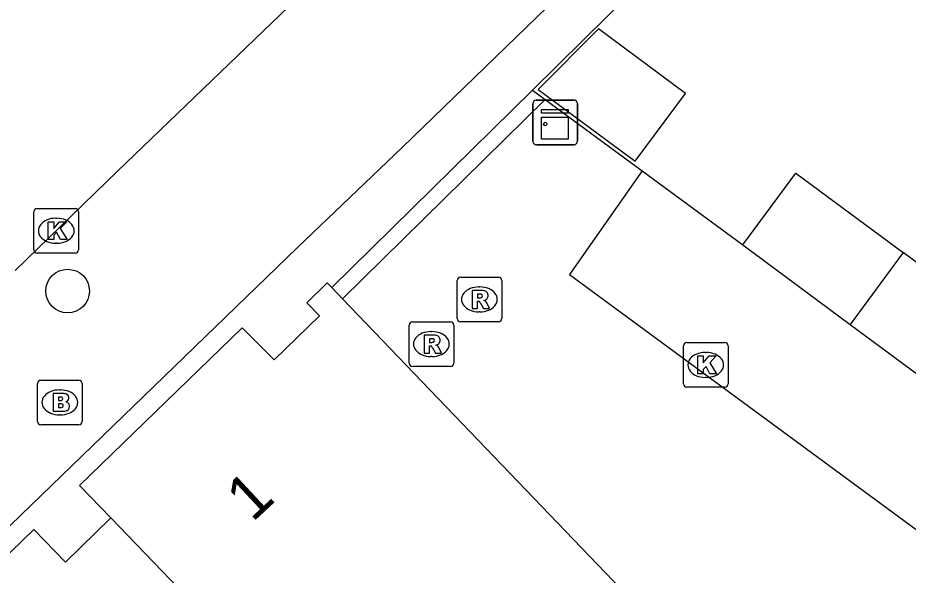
# Model space of a CAD drawing. Extents: x 157466 to 158888, y 383063 to 384677.
# Drawn here: x 158446.82 to 158466.78, y 384067.96 to 384080.45 of the extents above; entities that cross this region are included whole.
import ezdxf

# ---------------------------------------------------------------- set-up
doc = ezdxf.new("R2010")
doc.units = 0
for name, color, linetype in [('IMGEO_Boom', 7, 'Continuous'), ('IMGEO_Brandkraan', 7, 'Continuous'), ('IMGEO_Hek', 7, 'Continuous'), ('IMGEO_Kast', 7, 'Continuous'), ('IMGEO_Kolk', 7, 'Continuous'), ('IMGEO_Muur', 7, 'Continuous'), ('IMGEO_Pand', 7, 'Continuous'), ('IMGEO_Pand_nummerreeks', 7, 'Continuous'), ('IMGEO_Parkeervlak_open', 7, 'Continuous'), ('IMGEO_Rijbaan_lokaal_open', 7, 'Continuous'), ('IMGEO_Rioolput', 7, 'Continuous'), ('IMGEO_Voetpad_open', 7, 'Continuous')]:
    doc.layers.add(name, color=color, linetype=linetype)

msp = doc.modelspace()

# ---------------------------------------------------------------- linework, layer by layer
at = {"layer": 'IMGEO_Boom'}
msp.add_circle((158447.939, 384074.328), 0.489, dxfattribs=at)
at = {"layer": 'IMGEO_Brandkraan'}
for p, q in [((158447.265, 384071.407), (158447.265, 384072.259)), ((158447.34, 384072.333), (158448.192, 384072.333)), ((158448.266, 384072.259), (158448.266, 384071.407)), ((158447.753, 384072.113), (158447.778, 384072.113)), ((158447.776, 384071.553), (158447.751, 384071.553)), ((158448.192, 384071.333), (158447.34, 384071.333))]:
    msp.add_line(p, q, dxfattribs=at)
for points in [[(158447.265, 384071.407), (158447.265, 384072.259)], [(158447.34, 384072.333), (158448.192, 384072.333)], [(158448.266, 384072.259), (158448.266, 384071.407)], [(158447.613, 384072.033), (158447.613, 384071.633), (158447.826, 384071.633)], [(158447.844, 384072.033), (158447.613, 384072.033)], [(158447.792, 384071.952), (158447.738, 384071.952), (158447.738, 384071.876)], [(158447.738, 384071.876), (158447.791, 384071.876)], [(158447.8, 384071.8), (158447.738, 384071.8), (158447.738, 384071.719)], [(158447.738, 384071.719), (158447.8, 384071.719)], [(158448.192, 384071.333), (158447.34, 384071.333)]]:
    msp.add_lwpolyline(points, dxfattribs=at)
for centre, radius, start, end in [((158447.342, 384072.257), 0.0765, 91.552, 178.448), ((158447.342, 384072.257), 0.0765, 91.552, 178.448), ((158448.19, 384072.257), 0.0765, 1.552, 88.448), ((158448.19, 384072.257), 0.0765, 1.552, 88.448), ((158447.848, 384071.888), 0.145, 59.4692, 91.5367), ((158447.793, 384071.914), 0.0379, 267.8285, 90.9355), ((158447.873, 384071.935), 0.0922, 285.5137, 58.1501), ((158447.878, 384071.743), 0.105, 301.3115, 78.989), ((158447.801, 384071.759), 0.0404, 269.8759, 90.5077), ((158447.832, 384071.884), 0.251, 268.6676, 293.5347), ((158447.342, 384071.409), 0.0765, 181.552, 268.448), ((158447.342, 384071.409), 0.0765, 181.552, 268.448), ((158448.19, 384071.409), 0.0765, 271.552, 358.448), ((158448.19, 384071.409), 0.0765, 271.552, 358.448)]:
    msp.add_arc(centre, radius, start, end, dxfattribs=at)
for centre, major_axis, ratio, start_param, end_param in [((158447.752, 384071.833), (-0.387, 0.002), 0.722429, 4.712389, 7.853982), ((158447.777, 384071.833), (-0.39, 0.002), 0.717154, 1.570796, 4.712389)]:
    msp.add_ellipse(centre, major_axis=major_axis, ratio=ratio, start_param=start_param, end_param=end_param, dxfattribs=at)
at = {"layer": 'IMGEO_Hek'}
msp.add_lwpolyline([(158458.642, 384078.621), (158454.103, 384074.155)], dxfattribs=at)
at = {"layer": 'IMGEO_Kast'}
for p, q in [((158458.443, 384078.609), (158459.284, 384078.609)), ((158459.284, 384078.609), (158458.443, 384078.609)), ((158458.368, 384077.684), (158458.368, 384078.525)), ((158458.368, 384078.525), (158458.368, 384077.684)), ((158459.368, 384078.534), (158459.368, 384077.693)), ((158459.368, 384077.693), (158459.368, 384078.534)), ((158459.293, 384077.609), (158458.452, 384077.609)), ((158458.452, 384077.609), (158459.293, 384077.609))]:
    msp.add_line(p, q, dxfattribs=at)
for points in [[(158458.563, 384078.399), (158459.163, 384078.399), (158459.163, 384078.314), (158458.563, 384078.314), (158458.563, 384078.399)], [(158458.563, 384078.224), (158459.163, 384078.224), (158459.163, 384077.735), (158458.563, 384077.735), (158458.563, 384078.224)]]:
    msp.add_lwpolyline(points, dxfattribs=at)
msp.add_circle((158458.647, 384078.073), 0.0377, dxfattribs=at)
for centre, start, end in [((158458.446, 384078.531), 92.4484, 184.2845), ((158458.446, 384078.531), 92.4484, 184.2845), ((158459.29, 384078.531), 2.4484, 94.2845), ((158459.29, 384078.531), 2.4484, 94.2845), ((158458.446, 384077.687), 182.4484, 274.2845), ((158458.446, 384077.687), 182.4484, 274.2845), ((158459.29, 384077.687), 272.4484, 4.2845), ((158459.29, 384077.687), 272.4484, 4.2845)]:
    msp.add_arc(centre, 0.0779, start, end, dxfattribs=at)
at = {"layer": 'IMGEO_Kolk'}
for p, q in [((158447.184, 384075.255), (158447.184, 384076.107)), ((158447.259, 384076.181), (158448.111, 384076.181)), ((158448.185, 384076.107), (158448.185, 384075.255)), ((158447.672, 384075.961), (158447.697, 384075.961)), ((158447.695, 384075.401), (158447.67, 384075.401)), ((158448.111, 384075.181), (158447.259, 384075.181)), ((158461.743, 384072.247), (158461.743, 384073.099)), ((158461.818, 384073.173), (158462.67, 384073.173)), ((158462.744, 384073.099), (158462.744, 384072.247)), ((158462.231, 384072.953), (158462.256, 384072.953)), ((158462.254, 384072.393), (158462.229, 384072.393)), ((158462.67, 384072.173), (158461.818, 384072.173))]:
    msp.add_line(p, q, dxfattribs=at)
for points in [[(158447.184, 384075.255), (158447.184, 384076.107)], [(158447.259, 384076.181), (158448.111, 384076.181)], [(158448.185, 384076.107), (158448.185, 384075.255)], [(158447.505, 384075.881), (158447.628, 384075.881), (158447.628, 384075.73), (158447.758, 384075.881), (158447.922, 384075.881), (158447.776, 384075.73), (158447.929, 384075.481), (158447.777, 384075.481), (158447.692, 384075.645), (158447.628, 384075.578), (158447.628, 384075.481), (158447.505, 384075.481), (158447.505, 384075.881)], [(158448.111, 384075.181), (158447.259, 384075.181)], [(158461.743, 384072.247), (158461.743, 384073.099)], [(158461.818, 384073.173), (158462.67, 384073.173)], [(158462.744, 384073.099), (158462.744, 384072.247)], [(158462.064, 384072.873), (158462.187, 384072.873), (158462.187, 384072.722), (158462.317, 384072.873), (158462.481, 384072.873), (158462.335, 384072.722), (158462.488, 384072.473), (158462.336, 384072.473), (158462.251, 384072.637), (158462.187, 384072.57), (158462.187, 384072.473), (158462.064, 384072.473), (158462.064, 384072.873)], [(158462.67, 384072.173), (158461.818, 384072.173)]]:
    msp.add_lwpolyline(points, dxfattribs=at)
for centre, start, end in [((158447.261, 384076.105), 91.552, 178.448), ((158447.261, 384076.105), 91.552, 178.448), ((158448.109, 384076.105), 1.552, 88.448), ((158448.109, 384076.105), 1.552, 88.448), ((158447.261, 384075.257), 181.552, 268.448), ((158447.261, 384075.257), 181.552, 268.448), ((158448.109, 384075.257), 271.552, 358.448), ((158448.109, 384075.257), 271.552, 358.448), ((158461.82, 384073.097), 91.552, 178.448), ((158461.82, 384073.097), 91.552, 178.448), ((158462.668, 384073.097), 1.552, 88.448), ((158462.668, 384073.097), 1.552, 88.448), ((158461.82, 384072.249), 181.552, 268.448), ((158461.82, 384072.249), 181.552, 268.448), ((158462.668, 384072.249), 271.552, 358.448), ((158462.668, 384072.249), 271.552, 358.448)]:
    msp.add_arc(centre, 0.0765, start, end, dxfattribs=at)
for centre, major_axis, ratio, start_param, end_param in [((158447.671, 384075.681), (-0.387, 0.002), 0.722429, 4.712389, 7.853982), ((158447.696, 384075.681), (-0.39, 0.002), 0.717154, 1.570796, 4.712389), ((158462.23, 384072.673), (-0.387, 0.002), 0.722429, 4.712389, 7.853982), ((158462.255, 384072.673), (-0.39, 0.002), 0.717154, 1.570796, 4.712389)]:
    msp.add_ellipse(centre, major_axis=major_axis, ratio=ratio, start_param=start_param, end_param=end_param, dxfattribs=at)
at = {"layer": 'IMGEO_Muur'}
for points in [[(158465.193, 384085.578), (158458.357, 384078.831)], [(158458.357, 384078.831), (158458.642, 384078.621)], [(158458.642, 384078.621), (158460.819, 384077.025)]]:
    msp.add_lwpolyline(points, dxfattribs=at)
at = {"layer": 'IMGEO_Pand'}
for points in [[(158458.489, 384078.848), (158460.664, 384077.237), (158461.791, 384078.759), (158459.837, 384080.205), (158458.489, 384078.848)], [(158463.074, 384075.361), (158464.264, 384076.968), (158466.666, 384075.191)], [(158463.074, 384075.361), (158465.48, 384073.58)], [(158466.666, 384075.191), (158465.48, 384073.58)], [(158467.885, 384071.8), (158469.075, 384073.408), (158466.666, 384075.191)], [(158453.86, 384074.407), (158453.757, 384074.515), (158453.298, 384074.068), (158453.584, 384073.775), (158452.566, 384072.784), (158451.855, 384073.504), (158448.206, 384069.968), (158448.909, 384069.243)], [(158454.103, 384074.155), (158453.86, 384074.407)], [(158461.248, 384066.709), (158454.103, 384074.155)], [(158465.48, 384073.58), (158467.885, 384071.8)], [(158448.909, 384069.243), (158447.89, 384068.255), (158447.182, 384068.984), (158443.533, 384065.452), (158444.235, 384064.726)], [(158456.128, 384061.74), (158451.965, 384066.067), (158448.909, 384069.243)]]:
    msp.add_lwpolyline(points, dxfattribs=at)
at = {"layer": 'IMGEO_Parkeervlak_open'}
msp.add_lwpolyline([(158460.819, 384077.025), (158463.074, 384075.361)], dxfattribs=at)
at = {"layer": 'IMGEO_Rijbaan_lokaal_open'}
for points in [[(158446.761, 384074.788), (158449.059, 384077.018), (158453.47, 384081.264)], [(158454.103, 384074.155), (158458.642, 384078.621)], [(158458.642, 384078.621), (158460.819, 384077.025)], [(158460.819, 384077.025), (158459.19, 384074.698), (158479.112, 384060.048), (158419.976, 384002.915), (158404.375, 384019.015), (158406.965, 384021.547)]]:
    msp.add_lwpolyline(points, dxfattribs=at)
at = {"layer": 'IMGEO_Rioolput'}
for p, q in [((158456.744, 384074.641), (158457.596, 384074.641)), ((158456.669, 384073.715), (158456.669, 384074.567)), ((158457.157, 384074.421), (158457.182, 384074.421)), ((158457.67, 384074.567), (158457.67, 384073.715)), ((158457.18, 384073.861), (158457.155, 384073.861)), ((158455.668, 384073.64), (158456.52, 384073.64)), ((158457.596, 384073.641), (158456.744, 384073.641)), ((158455.593, 384072.714), (158455.593, 384073.566)), ((158456.081, 384073.42), (158456.106, 384073.42)), ((158456.594, 384073.566), (158456.594, 384072.714)), ((158456.104, 384072.86), (158456.079, 384072.86)), ((158456.52, 384072.64), (158455.668, 384072.64))]:
    msp.add_line(p, q, dxfattribs=at)
for points in [[(158456.744, 384074.641), (158457.596, 384074.641)], [(158456.669, 384073.715), (158456.669, 384074.567)], [(158457.67, 384074.567), (158457.67, 384073.715)], [(158457.258, 384074.339), (158457.006, 384074.341), (158457.006, 384073.941)], [(158457.184, 384074.26), (158457.13, 384074.26), (158457.13, 384074.179)], [(158457.006, 384073.941), (158457.13, 384073.941), (158457.13, 384074.103), (158457.141, 384074.103)], [(158457.13, 384074.179), (158457.182, 384074.179)], [(158457.188, 384074.074), (158457.259, 384073.941), (158457.399, 384073.941), (158457.334, 384074.067)], [(158455.668, 384073.64), (158456.52, 384073.64)], [(158457.596, 384073.641), (158456.744, 384073.641)], [(158455.593, 384072.714), (158455.593, 384073.566)], [(158456.594, 384073.566), (158456.594, 384072.714)], [(158456.182, 384073.338), (158455.93, 384073.34), (158455.93, 384072.94)], [(158456.108, 384073.259), (158456.054, 384073.259), (158456.054, 384073.178)], [(158455.93, 384072.94), (158456.054, 384072.94), (158456.054, 384073.102), (158456.065, 384073.102)], [(158456.054, 384073.178), (158456.106, 384073.178)], [(158456.112, 384073.073), (158456.183, 384072.94), (158456.323, 384072.94), (158456.258, 384073.066)], [(158456.52, 384072.64), (158455.668, 384072.64)]]:
    msp.add_lwpolyline(points, dxfattribs=at)
for centre, radius, start, end in [((158456.746, 384074.565), 0.0765, 91.552, 178.448), ((158456.746, 384074.565), 0.0765, 91.552, 178.448), ((158457.594, 384074.565), 0.0765, 1.552, 88.448), ((158457.594, 384074.565), 0.0765, 1.552, 88.448), ((158457.19, 384074.164), 0.0964, 77.0061, 93.1865), ((158457.204, 384074.221), 0.0378, 276.6634, 79.6772), ((158457.257, 384074.229), 0.109, 350.3612, 89.416), ((158457.14, 384074.05), 0.0533, 26.0293, 88.6989), ((158457.166, 384074.368), 0.19, 274.7715, 282.9687), ((158457.255, 384074.229), 0.112, 277.5842, 350.9817), ((158457.239, 384074.014), 0.108, 29.5134, 73.7905), ((158455.67, 384073.564), 0.0765, 91.552, 178.448), ((158455.67, 384073.564), 0.0765, 91.552, 178.448), ((158456.518, 384073.564), 0.0765, 1.552, 88.448), ((158456.518, 384073.564), 0.0765, 1.552, 88.448), ((158456.746, 384073.717), 0.0765, 181.552, 268.448), ((158456.746, 384073.717), 0.0765, 181.552, 268.448), ((158457.594, 384073.717), 0.0765, 271.552, 358.448), ((158457.594, 384073.717), 0.0765, 271.552, 358.448), ((158456.114, 384073.163), 0.0964, 77.0061, 93.1865), ((158456.128, 384073.22), 0.0378, 276.6634, 79.6772), ((158456.181, 384073.228), 0.109, 350.3612, 89.416), ((158456.064, 384073.049), 0.0533, 26.0293, 88.6989), ((158456.09, 384073.367), 0.19, 274.7715, 282.9687), ((158456.179, 384073.228), 0.112, 277.5842, 350.9817), ((158456.163, 384073.013), 0.108, 29.5134, 73.7905), ((158455.67, 384072.716), 0.0765, 181.552, 268.448), ((158455.67, 384072.716), 0.0765, 181.552, 268.448), ((158456.518, 384072.716), 0.0765, 271.552, 358.448), ((158456.518, 384072.716), 0.0765, 271.552, 358.448)]:
    msp.add_arc(centre, radius, start, end, dxfattribs=at)
for centre, major_axis, ratio, start_param, end_param in [((158457.156, 384074.141), (-0.387, 0.002), 0.722429, 4.712389, 7.853982), ((158457.181, 384074.141), (-0.39, 0.002), 0.717154, 1.570796, 4.712389), ((158456.08, 384073.14), (-0.387, 0.002), 0.722429, 4.712389, 7.853982), ((158456.105, 384073.14), (-0.39, 0.002), 0.717154, 1.570796, 4.712389)]:
    msp.add_ellipse(centre, major_axis=major_axis, ratio=ratio, start_param=start_param, end_param=end_param, dxfattribs=at)
at = {"layer": 'IMGEO_Voetpad_open'}
for points in [[(158432.866, 384055.74), (158453.09, 384075.302), (158455.437, 384077.544), (158471.26, 384092.86)], [(158466.092, 384084.666), (158465.794, 384084.968), (158465.193, 384085.578), (158458.357, 384078.831)], [(158458.357, 384078.831), (158453.86, 384074.407)], [(158458.357, 384078.831), (158458.642, 384078.621)]]:
    msp.add_lwpolyline(points, dxfattribs=at)

# ---------------------------------------------------------------- texts
at = {"layer": 'IMGEO_Pand_nummerreeks'}
msp.add_text('1', height=1, rotation=42.9489, dxfattribs=at).set_placement((158452.08, 384069.13))

doc.saveas('drawing.dxf')
